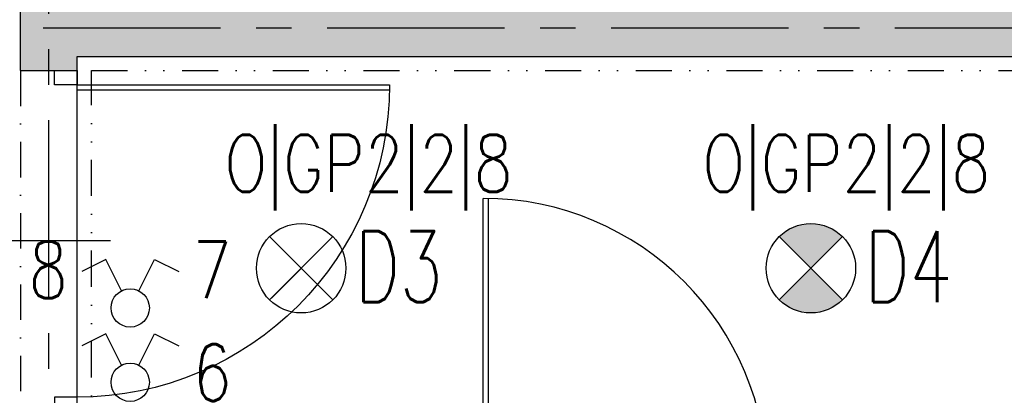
# Model space of a CAD drawing. Extents: x 41755 to 123924, y -112333 to 86187.
# Tile 356 of 582: x 104701 to 105047, y 36253 to 36385. Entities that reach past the tile are written whole.
import ezdxf
from ezdxf.enums import TextEntityAlignment as Align

# ---------------------------------------------------------------- set-up
doc = ezdxf.new("R2010")
doc.units = 0
doc.header["$LTSCALE"] = 50
for name, pattern in [('CENTER', [2, 1.25, -0.25, 0.25, -0.25]), ('DASHDOT', [1, 0.5, -0.25, 0, -0.25]), ('DASHED2', [0.375, 0.25, -0.125]), ('DIVIDE', [31.75, 12.7, -6.35, 0, -6.35, 0, -6.35])]:
    doc.linetypes.add(name, pattern=pattern)
doc.layers.get('0').update_dxf_attribs({"color": 101, "linetype": 'CONTINUOUS'})
for name, color, linetype in [('Drz---drzwi', 5, 'CONTINUOUS'), ('E-90', 6, 'CONTINUOUS'), ('E35', 6, 'CONTINUOUS'), ('Os-osie glowne', 1, 'CENTER'), ('Sc-beton', 7, 'CONTINUOUS'), ('Sc-beton-hatch', 86, 'CONTINUOUS'), ('Sc-nadproza kon', 5, 'DASHED2'), ('Suf-widok', 8, 'CONTINUOUS')]:
    doc.layers.add(name, color=color, linetype=linetype)
doc.styles.add('ROMANS', font='romans', dxfattribs={"width": 0.85})

# ---------------------------------------------------------------- blocks, each defined once
blk = doc.blocks.new('_GJKHGJ')
at = {"ltscale": 25}
for p, q in [((-8, -5), (-8, 0)), ((-8, 0), (-8, -5)), ((0, 0), (-8, 0)), ((0, -5), (0, 0)), ((0, -5), (0, 0)), ((-8, -115), (-7.999999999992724, -4.999999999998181)), ((-8, -5), (0, -5)), ((-19.69999999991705, -60), (28.89999999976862, -60)), ((-8, -115), (0, -115)), ((-8, -120), (-8, -115)), ((0, -115), (0, -120)), ((0, -115), (0, -120)), ((0, -120), (-8, -120))]:
    blk.add_line(p, q, dxfattribs=at)
at = {"ltscale": 7}
for p, q in [((-8, -5), (-118, -4.999999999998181)), ((-8, -6.799999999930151), (-117.985271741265, -6.799999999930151))]:
    blk.add_line(p, q, dxfattribs=at)
blk.add_arc((-8, -5), 110, 180, 270)
blk = doc.blocks.new('_FKJHKH')
at = {"ltscale": 7}
for p, q in [((5, 8), (5.000000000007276, 108)), ((6.799999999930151, 8), (6.799999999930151, 107.9837986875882))]:
    blk.add_line(p, q, dxfattribs=at)
at = {"ltscale": 25}
for p, q in [((55.00000000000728, 19.69999999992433), (55.00000000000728, -28.89999999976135)), ((5, 8), (0, 8)), ((0, 8), (5, 8)), ((0, 0), (0, 8)), ((105.0000000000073, 8), (5, 8)), ((5, 8), (5, 0)), ((105.0000000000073, 8), (105.0000000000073, 0)), ((110.0000000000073, 8), (105.0000000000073, 8)), ((110.0000000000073, 0), (110.0000000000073, 8)), ((5, 0), (0, 0)), ((5, 0), (0, 0)), ((105.0000000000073, 0), (110.0000000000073, 0)), ((105.0000000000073, 0), (110.0000000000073, 0))]:
    blk.add_line(p, q, dxfattribs=at)
blk.add_arc((5, 8), 100, 0, 90)

msp = doc.modelspace()

# ---------------------------------------------------------------- hatches: boundary and pattern name
at = {"layer": 'E35'}
h = msp.add_hatch(color=256, dxfattribs=at)
edge = h.paths.add_edge_path()
edge.add_line((104979.341002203, 36297.35851348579), (104968.2040703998, 36308.49544528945))
edge.add_ellipse((104979.3410022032, 36297.35851348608), major_axis=(11.1369318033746, -11.13693180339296), ratio=1, start_angle=90.00000000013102, end_angle=180.0000000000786, ccw=False)
edge.add_line((104990.4779340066, 36308.49544528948), (104979.341002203, 36297.35851348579))
edge = h.paths.add_edge_path()
edge.add_line((104968.2040703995, 36286.2215816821), (104979.341002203, 36297.35851348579))
edge.add_line((104979.341002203, 36297.35851348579), (104990.4779340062, 36286.22158168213))
edge.add_ellipse((104979.3410022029, 36297.35851348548), major_axis=(11.13693180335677, -11.13693180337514), ratio=1, start_angle=-89.99999999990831, end_angle=1.1789325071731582e-10, ccw=False)
at = {"layer": 'Sc-beton-hatch'}
h = msp.add_hatch(dxfattribs=at)
h.set_pattern_fill('ANSI33', color=256, angle=-1.272221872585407e-14, style=0)
h.set_pattern_definition([(44.99999999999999, (48983.41854682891, 565.4779691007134), (-4.490128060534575, 4.490128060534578), []), (44.99999999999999, (48987.90867682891, 565.4779691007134), (-4.490128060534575, 4.490128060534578), [3.175, -1.5875])])
h.paths.add_polyline_path([(104700.966002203, 39056.94990531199), (104720.966002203, 39056.94990531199), (104720.966002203, 39246.94990531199), (104700.966002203, 39246.94990531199)])
h.paths.add_polyline_path([(104720.966002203, 38956.94990531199), (104700.966002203, 38956.94990531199), (104700.966002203, 38766.94990531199), (104720.966002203, 38766.94990531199)])
h.paths.add_polyline_path([(105372.966002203, 39178.94990531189), (105392.966002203, 39178.94990531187), (105392.966002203, 39221.94990531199), (105372.966002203, 39221.94990531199)])
h.paths.add_polyline_path([(105372.966002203, 38934.94990531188), (105392.966002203, 38934.94990531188), (105392.966002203, 39078.94990531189), (105372.966002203, 39078.94990531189)])
h.paths.add_polyline_path([(105392.966002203, 38834.94990531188), (105372.966002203, 38834.94990531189), (105372.966002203, 38791.94990531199), (105392.966002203, 38791.94990531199)])
h.paths.add_polyline_path([(104720.966002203, 38641.94990531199), (104720.966002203, 38646.94990531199), (104700.966002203, 38646.94990531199), (104700.966002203, 38616.94990531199), (104720.966002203, 38616.94990531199), (104720.966002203, 38621.949905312), (105470.966002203, 38621.94990531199), (105470.966002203, 38641.949905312)])
h.paths.add_polyline_path([(105392.966002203, 38471.94990531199), (105372.966002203, 38471.94990531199), (105372.966002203, 38426.94990531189), (105392.966002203, 38426.94990531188)])
h.paths.add_polyline_path([(105392.966002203, 38326.94990531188), (105372.966002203, 38326.94990531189), (105372.966002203, 38182.94990531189), (105392.966002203, 38182.94990531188)])
h.paths.add_polyline_path([(104720.966002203, 38496.94990531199), (104700.966002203, 38496.94990531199), (104700.966002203, 38306.94990531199), (104720.966002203, 38306.94990531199)])
h.paths.add_polyline_path([(104700.966002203, 38016.94990531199), (104720.966002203, 38016.94990531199), (104720.966002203, 38206.94990531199), (104700.966002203, 38206.94990531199)])
h.paths.add_polyline_path([(105392.966002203, 38082.94990531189), (105372.966002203, 38082.94990531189), (105372.966002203, 38041.94990531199), (105392.966002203, 38041.94990531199)])
h.paths.add_polyline_path([(105470.966002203, 37871.94990531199), (105470.966002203, 37891.949905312), (104720.966002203, 37891.94990531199), (104720.966002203, 37896.94990531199), (104700.966002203, 37896.94990531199), (104700.966002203, 37866.94990531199), (104720.966002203, 37866.94990531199), (104720.966002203, 37871.949905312)])
h.paths.add_polyline_path([(105372.966002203, 37678.94990531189), (105392.966002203, 37678.94990531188), (105392.966002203, 37721.94990531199), (105372.966002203, 37721.94990531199)])
h.paths.add_polyline_path([(105372.966002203, 37434.94990531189), (105392.966002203, 37434.94990531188), (105392.966002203, 37578.94990531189), (105372.966002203, 37578.94990531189)])
h.paths.add_polyline_path([(104700.966002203, 37556.94990531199), (104720.966002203, 37556.94990531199), (104720.966002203, 37746.94990531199), (104700.966002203, 37746.94990531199)])
h.paths.add_polyline_path([(104720.966002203, 37456.94990531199), (104700.966002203, 37456.94990531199), (104700.966002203, 37266.94990531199), (104720.966002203, 37266.949905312)])
h.paths.add_polyline_path([(105392.966002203, 37334.94990531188), (105372.966002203, 37334.94990531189), (105372.966002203, 37291.94990531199), (105392.966002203, 37291.94990531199)])
h.paths.add_polyline_path([(104720.966002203, 37141.94990531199), (104720.966002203, 37146.94990531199), (104700.966002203, 37146.94990531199), (104700.966002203, 37116.94990531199), (104720.966002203, 37116.94990531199), (104720.966002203, 37121.949905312), (105470.966002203, 37121.94990531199), (105470.966002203, 37141.949905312)])
h.paths.add_polyline_path([(104700.966002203, 36806.94990531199), (104720.966002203, 36806.94990531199), (104720.966002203, 36996.94990531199), (104700.966002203, 36996.94990531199)])
h.paths.add_polyline_path([(105392.966002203, 36971.94990531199), (105372.966002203, 36971.94990531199), (105372.966002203, 36928.94990531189), (105392.966002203, 36928.94990531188)])
h.paths.add_polyline_path([(105392.966002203, 36828.94990531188), (105372.966002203, 36828.94990531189), (105372.966002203, 36684.94990531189), (105392.966002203, 36684.94990531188)])
h.paths.add_polyline_path([(105392.966002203, 36584.94990531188), (105372.966002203, 36584.94990531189), (105372.966002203, 36541.94990531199), (105392.966002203, 36541.94990531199)])
h.paths.add_polyline_path([(104720.966002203, 36706.94990531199), (104700.966002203, 36706.94990531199), (104700.966002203, 36516.94990531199), (104720.966002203, 36516.94990531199)])
h.paths.add_polyline_path([(105470.966002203, 36371.94990531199), (105470.966002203, 36391.949905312), (104720.966002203, 36391.94990531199), (104720.966002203, 36396.94990531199), (104700.966002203, 36396.94990531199), (104700.966002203, 36366.94990531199), (104720.966002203, 36366.94990531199), (104720.966002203, 36371.949905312)])
h.paths.add_polyline_path([(105392.966002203, 36221.94990531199), (105372.966002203, 36221.94990531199), (105372.966002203, 36178.94990531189), (105392.966002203, 36178.94990531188)])
h.paths.add_polyline_path([(104700.966002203, 36056.94990531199), (104720.966002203, 36056.94990531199), (104720.966002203, 36246.94990531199), (104700.966002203, 36246.94990531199)])
h.paths.add_polyline_path([(104700.966002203, 35766.94990531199), (104720.966002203, 35766.94990531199), (104720.966002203, 35956.94990531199), (104700.966002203, 35956.94990531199)])
h.paths.add_polyline_path([(105372.966002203, 35934.94990531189), (105392.966002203, 35934.94990531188), (105392.966002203, 36078.94990531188), (105372.966002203, 36078.94990531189)])
h.paths.add_polyline_path([(105392.966002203, 35834.94990531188), (105372.966002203, 35834.94990531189), (105372.966002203, 35791.94990531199), (105392.966002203, 35791.949905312)])
h.paths.add_polyline_path([(105450.966002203, 35621.94990531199), (105450.966002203, 35584.94990531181), (105470.966002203, 35584.94990531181), (105470.966002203, 35641.94990531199), (104720.966002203, 35641.94990531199), (104720.966002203, 35646.94990531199), (104700.966002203, 35646.94990531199), (104700.966002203, 35641.94990531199), (104667.966002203, 35641.94990531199), (104667.966002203, 35621.94990531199)])
h.paths.add_polyline_path([(105870.966002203, 35621.94990531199), (105870.966002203, 35641.94990531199), (105472.966002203, 35641.94990531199), (105472.966002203, 35584.94990531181), (105492.966002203, 35584.94990531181), (105492.966002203, 35621.94990531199)])
h.paths.add_polyline_path([(105492.966002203, 35449.94990531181), (105472.966002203, 35449.94990531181), (105472.966002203, 35383.94990531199), (105492.966002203, 35383.94990531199)])
h.paths.add_polyline_path([(105450.966002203, 35383.94990531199), (105470.966002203, 35383.94990531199), (105470.966002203, 35449.94990531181), (105450.966002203, 35449.94990531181)])
h.paths.add_polyline_path([(104700.966002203, 35213.94990531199), (104720.966002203, 35213.94990531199), (104720.966002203, 35401.94990531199), (104700.966002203, 35401.94990531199)])
h.paths.add_polyline_path([(104724.966002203, 34851.94990531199), (104724.966002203, 34871.94990531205), (104576.966002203, 34871.94990531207), (104576.966002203, 34851.94990531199)])
h.paths.add_polyline_path([(104120.966002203, 34871.94990531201), (104120.966002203, 34851.94990531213), (104456.966002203, 34851.94990531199), (104456.966002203, 34871.94990531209)])
h.paths.add_polyline_path([(104000.9660022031, 34851.94990531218), (104000.9660022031, 34871.94990531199), (103950.966002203, 34871.94990531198), (103950.966002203, 35103.94990531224), (103930.966002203, 35103.94990531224), (103930.966002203, 34851.9499053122)])
h.paths.add_polyline_path([(105180.966002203, 34851.94990531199), (105180.966002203, 34871.94990531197), (104844.966002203, 34871.94990531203), (104844.966002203, 34851.94990531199)])
h.paths.add_polyline_path([(105370.966002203, 34851.94990531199), (105370.966002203, 35156.44990531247), (105370.966002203, 35401.94990531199), (105350.966002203, 35401.94990531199), (105350.966002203, 35106.44990531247), (105350.966002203, 34871.94990531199), (105300.966002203, 34871.949905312), (105300.966002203, 34851.94990531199)])

# ---------------------------------------------------------------- linework, layer by layer
at = {"layer": 'E35'}
for p, q in [((104788.7040703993, 36308.49544528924), (104810.9779340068, 36286.22158168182)), ((104788.7040703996, 36286.22158168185), (104810.9779340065, 36308.49544528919)), ((104990.4779340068, 36308.49544528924), (104968.2040703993, 36286.22158168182)), ((104990.4779340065, 36286.22158168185), (104968.2040703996, 36308.49544528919)), ((104731.0838330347, 36300.44999413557), (104722.5481659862, 36296.17595762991)), ((104736.6097058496, 36289.41428809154), (104731.0838330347, 36300.44999413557)), ((104742.6541062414, 36289.41428809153), (104748.1799790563, 36300.44999413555)), ((104748.1799790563, 36300.44999413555), (104756.7156461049, 36296.17595762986)), ((104731.0838330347, 36274.29482397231), (104722.5481659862, 36270.02078746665)), ((104736.6097058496, 36263.25911792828), (104731.0838330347, 36274.29482397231)), ((104742.6541062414, 36263.25911792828), (104748.1799790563, 36274.29482397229)), ((104748.1799790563, 36274.29482397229), (104756.7156461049, 36270.02078746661))]:
    msp.add_line(p, q, dxfattribs=at)
at = {"layer": 'E35', "linetype": 'Continuous', "ltscale": 0.3}
msp.add_line((104789.341002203, 36286.85851348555), (104810.3410022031, 36307.85851348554), dxfattribs=at)
at = {"layer": 'E35'}
for centre, radius in [((104799.841002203, 36297.35851348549), 15.74999999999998), ((104979.341002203, 36297.35851348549), 15.74999999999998), ((104739.6319060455, 36283.37866003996), 6.750000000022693), ((104739.6319060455, 36257.22348987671), 6.750000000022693)]:
    msp.add_circle(centre, radius, dxfattribs=at)
at = {"layer": 'Os-osie glowne'}
for points in [[(104710.966002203, 34586.94990531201), (104710.966002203, 40563.94990531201)], [(99508.96600221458, 36381.94990531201), (111775.9660027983, 36381.94990531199)]]:
    msp.add_lwpolyline(points, dxfattribs=at)
at = {"layer": 'Sc-beton'}
for points in [[(104700.966002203, 36366.94990531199), (104700.966002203, 36396.94990531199)], [(104720.966002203, 36371.94990531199), (105470.966002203, 36371.94990531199)], [(104720.966002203, 36366.94990531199), (104720.966002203, 36371.94990531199)], [(104700.966002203, 36366.94990531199), (104720.966002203, 36366.94990531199)]]:
    msp.add_lwpolyline(points, dxfattribs=at)
at = {"layer": 'Sc-nadproza kon', "linetype": 'DASHDOT', "ltscale": 0.5}
msp.add_lwpolyline([(104700.966002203, 36366.94990531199), (104700.966002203, 36246.94990531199)], dxfattribs=at)
at = {"layer": 'Suf-widok', "linetype": 'DIVIDE', "ltscale": 0.02}
msp.add_lwpolyline([(104835.966002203, 36226.94990531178), (104725.966002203, 36226.94990531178), (104725.966002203, 36366.94990531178), (105447.966002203, 36366.94990531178), (105447.966002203, 36226.94990531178), (105367.966002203, 36226.94990531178), (105367.966002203, 36020.94990531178), (105050.966002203, 36020.94990531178), (105050.966002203, 36226.94990531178), (104853.966002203, 36226.94990531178), (104853.966002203, 36246.94990531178), (104835.966002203, 36246.94990531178)], close=True, dxfattribs=at)

# ---------------------------------------------------------------- block references
at = {"layer": 'Drz---drzwi', "xscale": -1}
msp.add_blockref('_GJKHGJ', (104712.966002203, 36366.94990531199), dxfattribs=at)
at = {"layer": 'Drz---drzwi'}
msp.add_blockref('_FKJHKH', (104858.966002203, 36213.949905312), dxfattribs=at)

# ---------------------------------------------------------------- texts
at = {"layer": 'E-90', "style": 'ROMANS', "width": 0.8}
for s, rotation, p in [('O|GP2|2|8', 3.335040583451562e-09, (104823.5771376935, 36332.86980494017)), ('O|GP2|2|8', 3.335040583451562e-09, (104991.8039153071, 36332.86980494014)), ('8', 359.9999999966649, (104710.7785017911, 36296.82356021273, -1.999999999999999)), ('7', 3.335040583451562e-09, (104768.4853103, 36296.82356021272, -1.999999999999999)), ('6', 3.335040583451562e-09, (104768.4853103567, 36260.57486640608))]:
    msp.add_text(s, height=20, rotation=rotation, dxfattribs=at).set_placement(p, align=Align.MIDDLE)
at = {"layer": 'E35', "style": 'ROMANS', "width": 0.7}
for s, p in [('D3', (104834.2042331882, 36297.926128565)), ('D4', (105013.7042331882, 36297.92612856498))]:
    msp.add_text(s, height=25, dxfattribs=at).set_placement(p, align=Align.MIDDLE)

doc.saveas('drawing.dxf')
